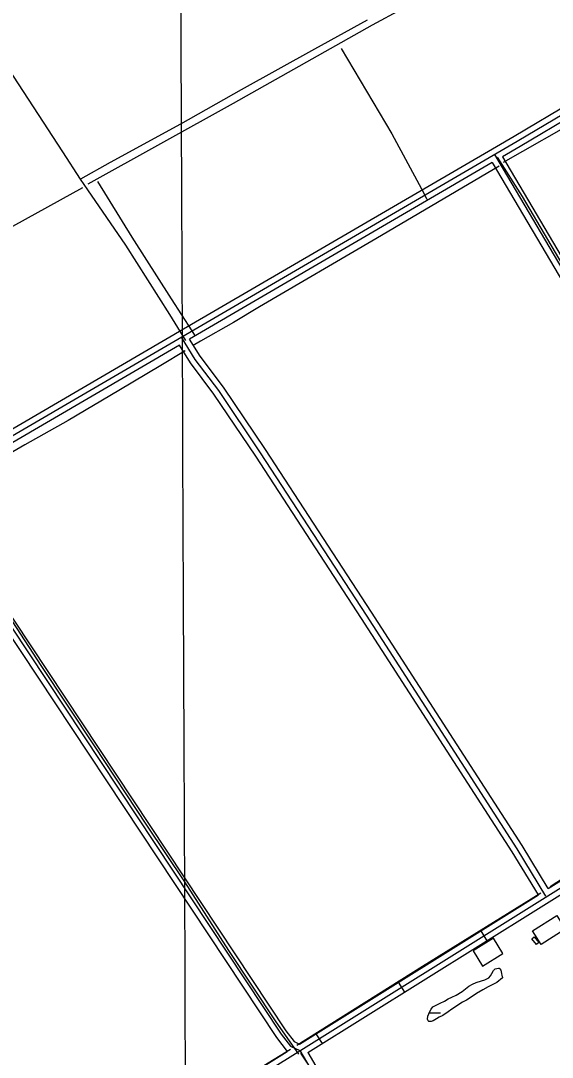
# Model space of a CAD drawing. Extents: x 3424494 to 3462436, y 522220 to 547718.
# Drawn here: x 3433422 to 3434790, y 540326 to 542993 of the extents above; entities that cross this region are included whole.
import ezdxf

# ---------------------------------------------------------------- set-up
doc = ezdxf.new("R2010")
doc.units = 0
for name, color, linetype in [('V-BLDG-OTLN', 7, 'Continuous'), ('V-DTCH-CNTR', 7, 'Continuous'), ('V-GRID-MAJR', 7, 'Continuous'), ('V-ROAD-CNTR', 7, 'Continuous'), ('V-TOPO-SHOR', 7, 'Continuous'), ('V-WETL-SWMP', 7, 'Continuous')]:
    doc.layers.add(name, color=color, linetype=linetype)

msp = doc.modelspace()

# ---------------------------------------------------------------- linework, layer by layer
at = {"layer": 'V-BLDG-OTLN'}
for points in [[(3434739.8850000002, 540651.118), (3434802.083, 540689.9890000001), (3434823.978, 540654.956), (3434761.782, 540616.082)], [(3434639.0576840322, 540631.6537104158), (3434586.4977891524, 540599.8277740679), (3434610.40374134, 540560.3478530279), (3434662.96363622, 540592.173789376)], [(3434743.719, 540635.403), (3434755.796, 540620.824), (3434749.957, 540615.986), (3434737.88, 540630.5700000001)]]:
    msp.add_lwpolyline(points, close=True, dxfattribs=at)
at = {"layer": 'V-DTCH-CNTR'}
for points in [[(3433847.002, 542170.299), (3433806.288, 542236.915), (3433692.716, 542415.767), (3433594.744, 542557.98), (3433576.654, 542585.6190000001), (3433530.5, 542656.14), (3433455.492, 542771.748), (3433364.805, 542909.7710000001), (3433254.95, 543081.885), (3433127.732, 543292.622), (3433047.563, 543439.078), (3432980.85, 543415.356), (3432930.629, 543400.439)], [(3434314.397, 542994.453), (3434178.242, 542919.759), (3433989.5640000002, 542815.135), (3433833.578, 542727.118)], [(3434247.483, 542922.128), (3434279.657, 542866.888), (3434312.036, 542811.7660000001), (3434344.6210000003, 542756.769), (3434377.414, 542701.893), (3434453.659, 542560.3960000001), (3434467.2600000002, 542533.905)], [(3433833.578, 542727.118), (3433653.0300000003, 542627.98), (3433576.654, 542585.6190000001)], [(3435515.463, 541190.434), (3435466.725, 541270.529), (3435395.485, 541389.08), (3435301.176, 541550.435), (3435200.784, 541718.74), (3435116.451, 541862.655), (3434998.46, 542062.867), (3434895.72, 542235.336), (3434807.256, 542382.433), (3434713.329, 542541.02), (3434649.673, 542642.294)], [(3433620.2800000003, 542579.246), (3433708.3710000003, 542436.3), (3433809.807, 542277.67), (3433863.073, 542194.783), (3433869.9990000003, 542183.953)], [(3434137.771, 540333.204), (3434080.163, 540416.906), (3433958.123, 540600.151), (3433844.936, 540776.828), (3433746.589, 540922.996), (3433612.416, 541126.858), (3433475.298, 541333.503), (3433328.406, 541558.775), (3433248.4420000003, 541671.644), (3433207.4790000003, 541729.3690000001), (3433190.827, 541754.359), (3433176.19, 541777.073)], [(3434142.828, 540336.322), (3434187.681, 540267.709), (3434261.903, 540152.4990000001), (3434360.215, 540000.603), (3434454.384, 539849.522), (3434486.849, 539791.252), (3434497.42, 539774.203), (3434507.214, 539759.328), (3434516.561, 539746.436), (3434526.0840000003, 539733.6730000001), (3434535.7800000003, 539721.037), (3434545.647, 539708.534), (3434657.896, 539540.358), (3434672.254, 539519.3150000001), (3434686.4080000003, 539498.132), (3434700.357, 539476.813), (3434714.097, 539455.36), (3434727.63, 539433.776), (3434740.95, 539412.061), (3434754.061, 539390.2170000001), (3434766.96, 539368.248), (3434787.059, 539336.732)]]:
    msp.add_lwpolyline(points, dxfattribs=at)
at = {"layer": 'V-GRID-MAJR'}
msp.add_spline([(3433899.984, 527634.123), (3433874.427, 533693.136), (3433848.862, 539754.083), (3433823.2970000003, 545815.045), (3433823.289, 545816.963)], degree=3, dxfattribs=at)
at = {"layer": 'V-ROAD-CNTR'}
for p, q in [((3434606.119749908, 540651.0096717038), (3434622.012718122, 540625.564722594)), ((3434394.085173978, 540518.564936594), (3434409.97914219, 540493.1209874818)), ((3434182.0515980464, 540386.1212014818), (3434197.945566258, 540360.6772523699))]:
    msp.add_line(p, q, dxfattribs=at)
for points in [[(3435645.9056703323, 543239.957493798), (3435226.7045087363, 542994.7349842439), (3434699.727562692, 542682.596608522), (3433265.578430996, 541845.986281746), (3431742.9614762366, 540947.2000793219), (3429942.007078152, 539889.809194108), (3428572.599816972, 539080.971811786)], [(3428581.6527988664, 536858.2572572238), (3428592.839776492, 536865.0292436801), (3429696.5545690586, 537565.1138435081), (3431434.7660926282, 538647.4046789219), (3433216.58652898, 539765.370442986), (3435691.089579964, 541311.03535165), (3436517.8549264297, 541821.2483312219), (3436767.245427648, 541981.1930113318), (3437838.116285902, 542649.1436754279), (3438045.897870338, 542783.23240725), (3438150.2836615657, 542848.0932775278), (3438192.980576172, 542880.8982119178), (3438253.32645548, 542932.6641083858), (3438301.6373588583, 542982.4400088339), (3438351.872258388, 543036.6899003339), (3438397.620166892, 543083.5898065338), (3438439.4290832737, 543132.0767095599)], [(3435143.074675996, 542962.6330484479), (3434692.1255778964, 542695.5285826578), (3434646.76366862, 542669.065635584)], [(3435132.275697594, 542921.3701309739), (3434707.3285474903, 542669.6656343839), (3434661.8806383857, 542643.1526874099)], [(3434646.76366862, 542669.065635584), (3433841.7332786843, 542199.4515748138)], [(3434635.967690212, 542628.0367176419), (3433856.849248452, 542173.5386266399)], [(3434635.9666902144, 542628.0367176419), (3435481.3469994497, 541197.7085783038)], [(3434641.291679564, 542648.5076766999), (3436024.84591245, 540307.625358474)], [(3434661.8806383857, 542643.1526874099), (3435506.7999485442, 541213.607546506)], [(3433841.7332786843, 542199.4515748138), (3433257.987446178, 541858.923255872), (3433191.2555796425, 541819.533334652)], [(3434774.199413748, 540740.293493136), (3434700.282561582, 540862.3672489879), (3434312.43433728, 541462.9950477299), (3434039.72988269, 541881.1142114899), (3433931.862098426, 542041.21889128), (3433871.5192191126, 542121.196731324), (3433836.009290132, 542178.7466162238)], [(3433830.928300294, 542158.4176568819), (3433273.170415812, 541833.0493076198), (3433185.2135917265, 541781.1294114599)], [(3434754.5754529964, 540743.74148624), (3434687.56358702, 540854.4122648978), (3434299.851362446, 541454.8290640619), (3434027.2269076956, 541872.826228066), (3433919.646122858, 542032.5049087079), (3433859.122243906, 542112.722748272), (3433830.928300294, 542158.416656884)], [(3434780.022402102, 540759.6354544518), (3434713.0015361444, 540870.3222330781), (3434325.0173121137, 541471.1610313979), (3434052.232857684, 541889.4021949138), (3433944.0780739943, 542049.932873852), (3433883.916194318, 542129.670714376), (3433856.849248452, 542173.537626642)], [(3433163.9796341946, 541786.0134016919), (3434092.536777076, 540385.1382034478), (3434116.797728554, 540353.81726609), (3434140.443681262, 540342.64728843), (3434174.717612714, 540284.9504038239), (3434348.1302658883, 540007.3039591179), (3434492.95897623, 539773.5854265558), (3434547.055868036, 539689.1635953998), (3434714.7915325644, 539434.5601046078), (3434781.7063987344, 539337.72929827)], [(3433185.212591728, 541781.1294114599), (3434104.733752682, 540393.886185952), (3434126.4547092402, 540365.8442420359), (3434139.627682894, 540359.6222544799)], [(3433159.343643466, 541765.8584420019), (3434080.33980147, 540376.390220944), (3434108.4257452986, 540340.1312934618)], [(3434780.022402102, 540759.6354544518), (3435481.3469994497, 541197.7085783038)], [(3434160.9186403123, 540337.5492986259), (3435496.6159689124, 541171.874629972)], [(3434139.627682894, 540359.6222544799), (3434754.5754529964, 540743.74148624)], [(3432780.866400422, 539509.6949543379), (3433208.627544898, 539778.0844175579), (3434108.4257452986, 540340.1312934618)], [(3434160.9186403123, 540337.5492986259), (3434187.5285870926, 540292.7543882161), (3434360.866240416, 540015.22794327), (3434505.649950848, 539781.5824105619), (3434559.6338428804, 539697.3365790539), (3434727.2265076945, 539442.951087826), (3434785.025392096, 539359.3102551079)]]:
    msp.add_lwpolyline(points, dxfattribs=at)
at = {"layer": 'V-TOPO-SHOR'}
for points in [[(3434789.379, 543261.015), (3434783.59, 543252.227), (3434770.312, 543232.083), (3434754.242, 543216.193), (3434708.8910000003, 543188.4400000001), (3434326.918, 542982.176), (3433969.198, 542779.895), (3433595.113, 542572.981)], [(3435144.357, 542908.892), (3434869.409, 542744.81), (3434664.396, 542628.322)], [(3434653.507, 542619.096), (3434336.628, 542432.032), (3434036.848, 542257.253), (3434036.668, 542257.149)], [(3433581.559, 542563.12), (3433195.703, 542350.058), (3432917.491, 542198.361)], [(3434036.668, 542257.149), (3433969.954, 542216.49), (3433885.14, 542168.5480000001), (3433865.987, 542157.6)], [(3433845.784, 542143.782), (3433782.7770000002, 542105.564), (3433674.8880000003, 542041.339), (3433544.357, 541964.109), (3433433.198, 541901.54), (3433308.853, 541830.02), (3433231.005, 541779.987), (3433194.952, 541762.008)], [(3435493.3200000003, 541205.0970000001), (3435180.508, 541010.636), (3434899.748, 540838.8470000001), (3434785.046, 540764.235)], [(3434760.916, 540748.215), (3434456.807, 540559.2220000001), (3434132.911, 540355.759)], [(3434116.302, 540345.214), (3433811.021, 540158.5920000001), (3433481.59, 539951.615)]]:
    msp.add_lwpolyline(points, dxfattribs=at)
at = {"layer": 'V-WETL-SWMP'}
msp.add_line((3434473.6164093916, 540439.6211375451), (3434503.033110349, 540439.7537743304), dxfattribs=at)
msp.add_lwpolyline([(3434662.6380000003, 540529.729), (3434647.665, 540518.047), (3434625.241, 540506.407), (3434611.472, 540499.425), (3434595.727, 540489.708), (3434581.944, 540480.372), (3434569.74, 540472.5970000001), (3434559.511, 540467.1630000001), (3434531.951, 540449.277), (3434522.105, 540442.272), (3434508.325, 540433.329), (3434498.8850000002, 540428.675), (3434492.194, 540424.791), (3434483.926, 540419.3470000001), (3434478.815, 540417.414), (3434472.932, 540417.448), (3434470.5870000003, 540419.03), (3434469.045, 540423.746), (3434470.264, 540431.192), (3434472.654, 540437.454), (3434475.435, 540443.715), (3434478.606, 540449.58), (3434483.347, 540455.437), (3434502.228, 540464.7440000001), (3434512.85, 540470.175), (3434522.687, 540475.61), (3434531.735, 540480.2660000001), (3434542.747, 540485.303), (3434558.098, 540494.629), (3434566.768, 540501.64), (3434575.437, 540508.652), (3434584.882, 540514.089), (3434594.713, 540518.348), (3434608.071, 540522.1950000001), (3434616.716, 540524.8910000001), (3434626.944, 540529.932), (3434631.29, 540535.399), (3434634.853, 540541.263), (3434639.213, 540549.083), (3434643.552, 540553.373), (3434652.19, 540554.893), (3434653.759, 540554.884), (3434655.3170000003, 540552.914), (3434657.6520000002, 540549.762), (3434658.802, 540545.049), (3434659.5670000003, 540541.514), (3434660.7120000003, 540536.0160000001), (3434661.488, 540534.443)], close=True, dxfattribs=at)

doc.saveas('drawing.dxf')
